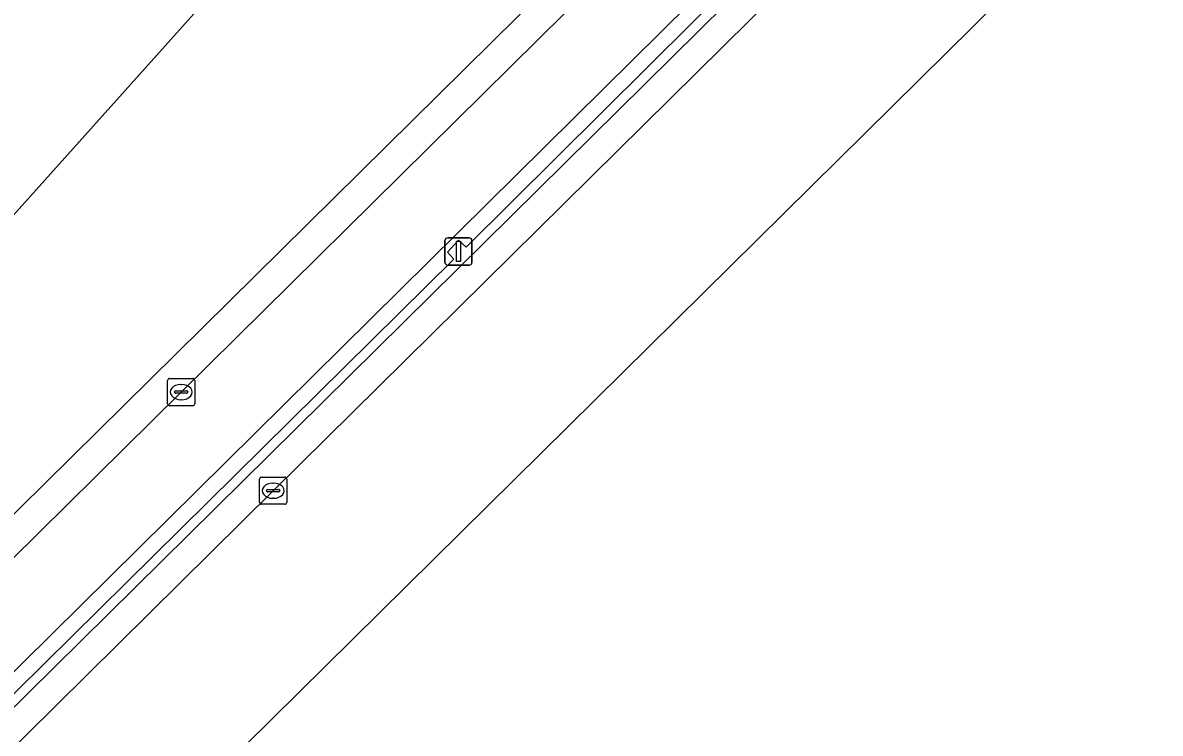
# Model space of a CAD drawing. Extents: x 156141 to 158132, y 385651 to 388333.
# Drawn here: x 158085.06 to 158126.85, y 386612.6 to 386638.7 of the extents above; entities that cross this region are included whole.
import ezdxf

# ---------------------------------------------------------------- set-up
doc = ezdxf.new("R2010")
doc.units = 0
for name, color, linetype in [('IMGEO_Berm_open', 7, 'Continuous'), ('IMGEO_Fietspad_gesloten', 7, 'Continuous'), ('IMGEO_Groenvoorziening', 7, 'Continuous'), ('IMGEO_Kolk', 7, 'Continuous'), ('IMGEO_Lichtmast', 7, 'Continuous'), ('IMGEO_Muur', 7, 'Continuous'), ('IMGEO_Rijbaan_regionaal_gesloten', 7, 'Continuous'), ('IMGEO_Voetpad_open', 7, 'Continuous')]:
    doc.layers.add(name, color=color, linetype=linetype)

msp = doc.modelspace()

# ---------------------------------------------------------------- linework, layer by layer
at = {"layer": 'IMGEO_Berm_open'}
msp.add_lwpolyline([(158078.833, 386608.228), (158100.9, 386630.017), (158100.669, 386630.264), (158101.076, 386630.708), (158101.351, 386630.453), (158116.335, 386645.342), (158116.505, 386645.511), (158117.596, 386646.596), (158117.382, 386646.821), (158117.797, 386647.261), (158118.065, 386647.048), (158119.212, 386648.184), (158122.781, 386651.718), (158122.533, 386651.954), (158122.968, 386652.38), (158123.236, 386652.159), (158126.849, 386655.738), (158126.497, 386656.165), (158118.859, 386648.609), (158116.156, 386645.934), (158115.985, 386645.765), (158039.202, 386569.845)], dxfattribs=at)
msp.add_lwpolyline([(158041.676, 386569.488), (158059.439, 386587.072), (158077.188, 386604.627), (158094.264, 386621.505), (158112.744, 386639.762), (158116.505, 386643.494), (158115.825, 386644.269), (158039.85, 386569.222), (158039.635, 386569.451), (158039.202, 386569.845), (158022.978, 386553.825), (158024.446, 386552.489)], close=True, dxfattribs=at)
at = {"layer": 'IMGEO_Fietspad_gesloten'}
for points in [[(158126.497, 386656.165), (158124.613, 386658.454), (158116.96, 386650.894), (158114.26, 386648.227), (158114.088, 386648.057), (158090.884, 386625.128), (158073.102, 386607.567), (158055.352, 386589.998), (158040.385, 386575.251), (158020.958, 386555.997)], [(158022.978, 386553.825), (158039.202, 386569.845), (158115.985, 386645.765), (158116.156, 386645.934), (158118.859, 386648.609), (158126.497, 386656.165)]]:
    msp.add_lwpolyline(points, dxfattribs=at)
at = {"layer": 'IMGEO_Groenvoorziening'}
msp.add_lwpolyline([(158049.403, 386592.21), (158100.84, 386649.633), (158097.307, 386653.163), (158101.612, 386657.451), (158106.673, 386662.511), (158114.755, 386652.592), (158114.996, 386652.829), (158104.519, 386665.521), (158102.912, 386664.208), (158102.15, 386663.499), (158101.317, 386662.723), (158089.126, 386651.907), (158083.691, 386647.339)], dxfattribs=at)
msp.add_lwpolyline([(158023.275, 386559.983), (158105.161, 386640.823), (158104.529, 386641.441), (158106.773, 386643.637), (158100.84, 386649.633), (158049.403, 386592.21), (158025.253, 386564.365), (158006.457, 386543.264), (158020.144, 386556.792), (158022.494, 386559.209), (158021.649, 386560.061), (158022.43, 386560.835)], close=True, dxfattribs=at)
at = {"layer": 'IMGEO_Kolk'}
for p, q in [((158090.458, 386625.629), (158091.31, 386625.629)), ((158090.383, 386624.703), (158090.383, 386625.555)), ((158090.871, 386625.409), (158090.896, 386625.409)), ((158091.384, 386625.555), (158091.384, 386624.703)), ((158090.642, 386625.123), (158090.642, 386625.135)), ((158091.08, 386625.086), (158090.682, 386625.086)), ((158090.685, 386625.172), (158091.083, 386625.172)), ((158090.894, 386624.849), (158090.869, 386624.849)), ((158091.126, 386625.135), (158091.126, 386625.123)), ((158091.31, 386624.629), (158090.458, 386624.629)), ((158093.763, 386621.08), (158093.763, 386621.932)), ((158093.838, 386622.006), (158094.69, 386622.006)), ((158094.764, 386621.932), (158094.764, 386621.08)), ((158094.022, 386621.5), (158094.022, 386621.512)), ((158094.46, 386621.463), (158094.062, 386621.463)), ((158094.065, 386621.549), (158094.463, 386621.549)), ((158094.251, 386621.786), (158094.276, 386621.786)), ((158094.506, 386621.512), (158094.506, 386621.5)), ((158094.274, 386621.226), (158094.249, 386621.226)), ((158094.69, 386621.006), (158093.838, 386621.006))]:
    msp.add_line(p, q, dxfattribs=at)
for points in [[(158090.458, 386625.629), (158091.31, 386625.629)], [(158090.383, 386624.703), (158090.383, 386625.555)], [(158091.384, 386625.555), (158091.384, 386624.703)], [(158091.31, 386624.629), (158090.458, 386624.629)], [(158093.763, 386621.08), (158093.763, 386621.932)], [(158093.838, 386622.006), (158094.69, 386622.006)], [(158094.764, 386621.932), (158094.764, 386621.08)], [(158094.69, 386621.006), (158093.838, 386621.006)]]:
    msp.add_lwpolyline(points, dxfattribs=at)
for centre, radius, start, end in [((158090.46, 386625.553), 0.0765, 91.552, 178.448), ((158090.46, 386625.553), 0.0765, 91.552, 178.448), ((158091.308, 386625.553), 0.0765, 1.552, 88.448), ((158091.308, 386625.553), 0.0765, 1.552, 88.448), ((158090.682, 386625.132), 0.0403, 85.8775, 175.7526), ((158090.679, 386625.122), 0.0366, 178.938, 274.7102), ((158091.083, 386625.129), 0.043, 264.8664, 352.4533), ((158091.087, 386625.134), 0.0386, 1.7309, 96.639), ((158090.46, 386624.705), 0.0765, 181.552, 268.448), ((158090.46, 386624.705), 0.0765, 181.552, 268.448), ((158091.308, 386624.705), 0.0765, 271.552, 358.448), ((158091.308, 386624.705), 0.0765, 271.552, 358.448), ((158093.84, 386621.93), 0.0765, 91.552, 178.448), ((158093.84, 386621.93), 0.0765, 91.552, 178.448), ((158094.688, 386621.93), 0.0765, 1.552, 88.448), ((158094.688, 386621.93), 0.0765, 1.552, 88.448), ((158094.062, 386621.509), 0.0403, 85.8775, 175.7526), ((158094.059, 386621.499), 0.0366, 178.938, 274.7102), ((158094.463, 386621.506), 0.043, 264.8664, 352.4533), ((158094.467, 386621.511), 0.0386, 1.7309, 96.639), ((158093.84, 386621.082), 0.0765, 181.552, 268.448), ((158093.84, 386621.082), 0.0765, 181.552, 268.448), ((158094.688, 386621.082), 0.0765, 271.552, 358.448), ((158094.688, 386621.082), 0.0765, 271.552, 358.448)]:
    msp.add_arc(centre, radius, start, end, dxfattribs=at)
for centre, major_axis, ratio, start_param, end_param in [((158090.87, 386625.129), (-0.387, 0.002), 0.722429, 4.712389, 7.853982), ((158090.895, 386625.129), (-0.39, 0.002), 0.717154, 1.570796, 4.712389), ((158094.25, 386621.506), (-0.387, 0.002), 0.722429, 4.712389, 7.853982), ((158094.275, 386621.506), (-0.39, 0.002), 0.717154, 1.570796, 4.712389)]:
    msp.add_ellipse(centre, major_axis=major_axis, ratio=ratio, start_param=start_param, end_param=end_param, dxfattribs=at)
at = {"layer": 'IMGEO_Lichtmast'}
for p, q in [((158100.574, 386629.895), (158100.574, 386630.695)), ((158100.574, 386630.695), (158100.574, 386629.895)), ((158100.674, 386630.795), (158101.464, 386630.795)), ((158101.464, 386630.795), (158100.674, 386630.795)), ((158101.564, 386630.695), (158101.564, 386629.895)), ((158101.564, 386629.895), (158101.564, 386630.695)), ((158101.464, 386629.795), (158100.674, 386629.795)), ((158100.674, 386629.795), (158101.464, 386629.795))]:
    msp.add_line(p, q, dxfattribs=at)
msp.add_lwpolyline([(158100.994, 386630.67), (158101.144, 386630.67), (158101.144, 386629.92), (158100.994, 386629.92), (158100.994, 386630.67)], dxfattribs=at)
for centre, start, end in [((158100.674, 386630.695), 90, 180), ((158100.674, 386630.695), 90, 180), ((158101.464, 386630.695), 0, 90), ((158101.464, 386630.695), 360, 90), ((158100.674, 386629.895), 180, 270), ((158100.674, 386629.895), 180, 270), ((158101.464, 386629.895), 270, 0), ((158101.464, 386629.895), 270, 0)]:
    msp.add_arc(centre, 0.1, start, end, dxfattribs=at)
at = {"layer": 'IMGEO_Muur'}
for points in [[(158116.335, 386645.342), (158101.351, 386630.453), (158101.076, 386630.708), (158100.669, 386630.264), (158100.9, 386630.017), (158078.833, 386608.228)], [(158039.85, 386569.222), (158115.825, 386644.269)]]:
    msp.add_lwpolyline(points, dxfattribs=at)
at = {"layer": 'IMGEO_Rijbaan_regionaal_gesloten'}
msp.add_lwpolyline([(157949.09, 386487.851), (157979.856, 386506.079), (158017.862, 386537.719), (158123.948, 386642.486), (158122.543, 386644.176), (158120.129, 386647.081), (158117.423, 386644.402), (158117.253, 386644.233), (158116.505, 386643.494), (158112.744, 386639.762), (158094.264, 386621.505), (158077.188, 386604.627), (158059.439, 386587.072), (158041.676, 386569.488), (158024.446, 386552.489), (158020.846, 386548.961), (158000, 386530.078), (157994.218, 386525.267), (157992.833, 386524.142), (157984.083, 386517.69), (157973.104, 386509.594), (157965.09, 386503.684), (157959.456, 386500), (157946.488, 386492.195)], close=True, dxfattribs=at)
at = {"layer": 'IMGEO_Voetpad_open'}
msp.add_lwpolyline([(158114.088, 386648.057), (158114.26, 386648.227), (158116.96, 386650.894), (158124.613, 386658.454), (158123.681, 386659.587), (158123.61, 386659.517), (158116.006, 386652), (158113.062, 386649.093), (158106.797, 386642.733), (158106.619, 386642.199), (158105.161, 386640.823), (158023.275, 386559.983), (158022.494, 386559.209), (158020.144, 386556.792), (158020.958, 386555.997), (158040.385, 386575.251), (158055.352, 386589.998), (158073.102, 386607.567), (158090.884, 386625.128)], close=True, dxfattribs=at)

doc.saveas('drawing.dxf')
